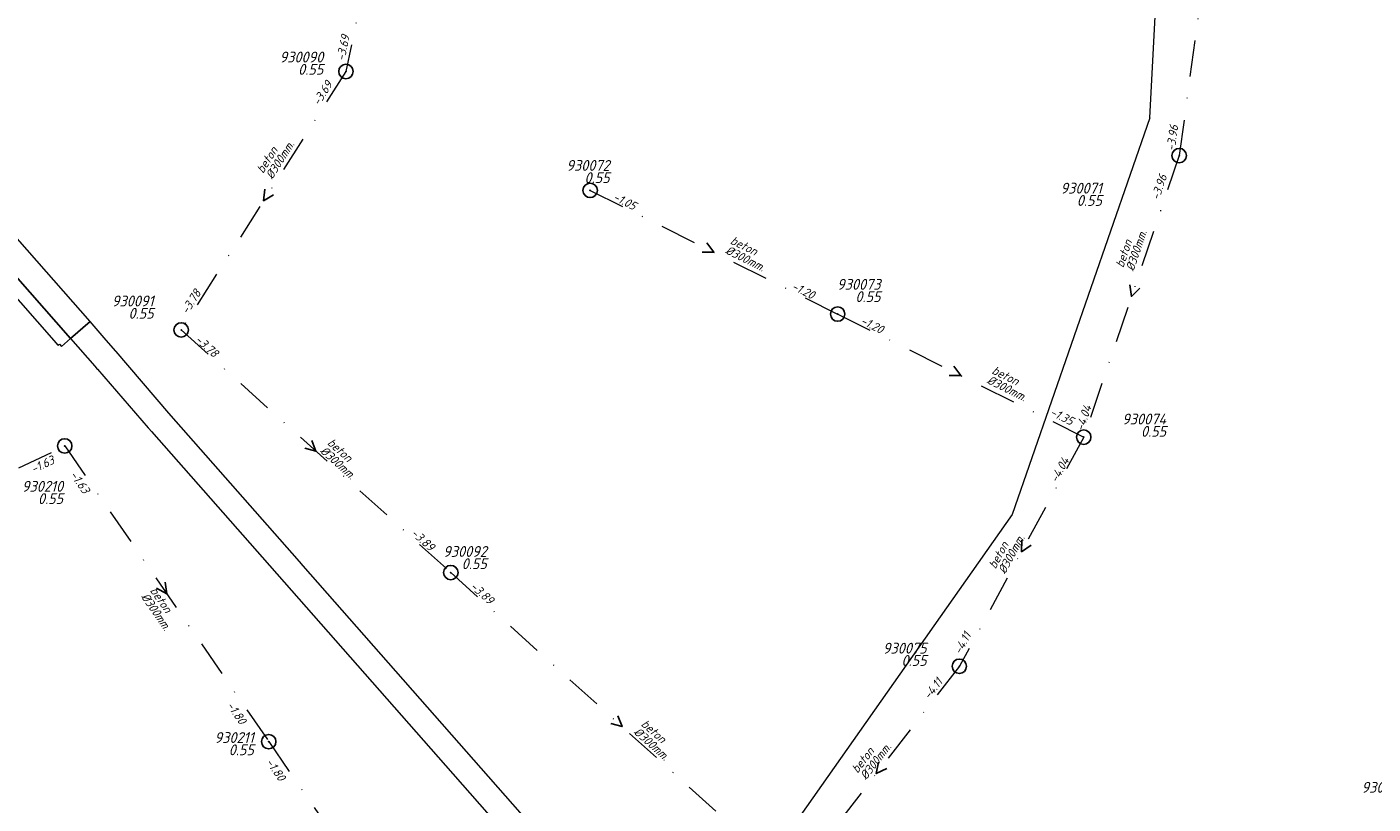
# Model space of a CAD drawing. Extents: x 148869 to 161638, y 453607 to 469810.
# Tile 683 of 1056: x 153904 to 154091, y 468258 to 468365. Entities that reach past the tile are written whole.
import ezdxf
from ezdxf.enums import TextEntityAlignment as Align
from ezdxf.lldxf.tags import DXFTag

# ---------------------------------------------------------------- set-up
doc = ezdxf.new("R2010")
doc.units = 0
doc.header["$PDMODE"] = 32
doc.header["$PDSIZE"] = 2
doc.linetypes.add('RI-VWA', pattern=[11, 5, -3, 0, -3])
doc.layers.get('0').update_dxf_attribs({"linetype": 'CONTINUOUS'})
for name, color, linetype in [('B-OI-RI-BOB-T18-niet meenemen', 252, 'CONTINUOUS'), ('B-OI-RI-DIAMETER-T18-niet meenemen', 252, 'CONTINUOUS'), ('B-OI-RI-MATERIAAL-T18-niet meenemen', 252, 'CONTINUOUS'), ('B-OI-RI-STROOMRICHTING-S-niet meenemen', 252, 'CONTINUOUS'), ('B-OI-RI-VWA_PUTDEKSELHOOGTE-T25-niet meenemen', 252, 'CONTINUOUS'), ('gs dwa', 252, 'CONTINUOUS')]:
    doc.layers.add(name, color=color, linetype=linetype)
for name, color, linetype, lineweight in [('B-OI-RI-PERSLEIDING-G-niet meenemen', 190, 'RI-PERS', 18), ('B-OI-RI-VWA_TRANSPORTLEIDING-G-niet meenemen', 252, 'RI-VWA', 18), ('B-RO-VH-VERHARDING_ASFALT-GV', 251, 'CONTINUOUS', 18), ('B-RO-VH-VERHARDING_OPEN-GV', 251, 'CONTINUOUS', 18)]:
    doc.layers.add(name, color=color, linetype=linetype, lineweight=lineweight)
doc.styles.add('iso15', font='ISO.shx', dxfattribs={"oblique": 15})
doc.styles.add('NLCS-ISO-M750_CURSIEF', font='NLCS-ISO.ttf', dxfattribs={"oblique": 15})
tags = doc.linetypes.add('RI-PERS', pattern='A,7,-2,["P",Standard,S=1.8,R=0,X=-0.5,Y=-0.9],-2,7,-2,[102,NLCS.SHX,S=1,R=180,X=0,Y=0],-2', length=22).pattern_tags.tags
tags[6] = DXFTag(74, 10)

# ---------------------------------------------------------------- blocks, each defined once
blk = doc.blocks.new('ACMAP_ANN_TEMPLATE_diam')
at = {"color": 0, "linetype": 'ByBlock', "style": 'iso15', "oblique": 15}
blk.add_attdef('diam', (0.5, -1.3), '', height=1.2, dxfattribs=at)
blk = doc.blocks.new('ACMAP_ANN_TEMPLATE_mat')
at = {"color": 0, "linetype": 'ByBlock', "style": 'iso15', "oblique": 15}
blk.add_attdef('mat', (0.5, 0.2), '', height=1.2, dxfattribs=at)
blk = doc.blocks.new('ACMAP_ANN_TEMPLATE_nap-l')
at = {"color": 0, "linetype": 'ByBlock', "style": 'iso15', "oblique": 15}
blk.add_attdef('nap-l', (3.3, 0.2), '', height=1.2, dxfattribs=at)
blk = doc.blocks.new('ACMAP_ANN_TEMPLATE_nap-r')
at = {"color": 0, "linetype": 'ByBlock', "style": 'iso15', "oblique": 15}
blk.add_attdef('nap-r', text='', height=1.2, dxfattribs=at).set_placement((-4.1, 0.2), align=Align.RIGHT)
blk = doc.blocks.new('ACMAP_ANN_TEMPLATE_puth-dwa')
at = {"color": 0, "linetype": 'ByBlock', "style": 'iso15', "oblique": 15}
blk.add_attdef('puth-dwa', text='', height=1.5, dxfattribs=at).set_placement((2.7, 1), align=Align.RIGHT)
blk = doc.blocks.new('ACMAP_ANN_TEMPLATE_putnr-dwa')
at = {"color": 0, "linetype": 'ByBlock', "style": 'iso15', "oblique": 15}
blk.add_attdef('putnr-dwa', text='', height=1.5, dxfattribs=at).set_placement((2.7, 2.7), align=Align.RIGHT)

msp = doc.modelspace()

# ---------------------------------------------------------------- linework, layer by layer
at = {"layer": 'B-OI-RI-PERSLEIDING-G-niet meenemen'}
for p, q in [((154060, 468352.7), (154065.59, 468463.61)), ((154060, 468352.7), (154040.9, 468297.8)), ((154040.9, 468297.8), (154003.8, 468245.1))]:
    msp.add_line(p, q, dxfattribs=at)
at = {"layer": 'B-OI-RI-STROOMRICHTING-S-niet meenemen'}
for points in [[(153937.41, 468342.84), (153937.24, 468341.24), (153938.62, 468342.07)], [(153998.64, 468335.39), (153999.61, 468334.1), (153998, 468334.1)], [(154057.22, 468329.59), (154057.44, 468327.99), (154058.58, 468329.13)], [(154032.82, 468318.31), (154033.79, 468317.03), (154032.18, 468317.02)], [(153943.91, 468308.05), (153944.5, 468306.55), (153942.95, 468306.98)], [(154042.27, 468294.25), (154042.21, 468292.65), (154043.53, 468293.57)], [(153923.61, 468288.41), (153923.83, 468286.82), (153922.42, 468287.6)], [(153986.3, 468269.92), (153986.89, 468268.43), (153985.33, 468268.85)], [(154022.41, 468263.51), (154022.1, 468261.94), (154023.55, 468262.63)]]:
    msp.add_lwpolyline(points, dxfattribs=at)
at = {"layer": 'B-OI-RI-VWA_TRANSPORTLEIDING-G-niet meenemen'}
for p, q in [((153956.2, 468395.42), (153948.65, 468359.13)), ((154069.2, 468385.4), (154064.05, 468347.48)), ((153948.65, 468359.13), (153925.83, 468323.35)), ((154064.05, 468347.48), (154050.83, 468308.51)), ((153982.47, 468342.67), (154016.75, 468325.54)), ((154016.75, 468325.54), (154050.83, 468308.51)), ((153925.83, 468323.35), (153963.17, 468289.76)), ((154050.83, 468308.51), (154033.6, 468276.78)), ((153873.3, 468289.88), (153909.71, 468307.29)), ((153909.71, 468307.29), (153937.96, 468266.35)), ((153963.17, 468289.76), (154010.6, 468247.09)), ((154033.6, 468276.78), (154010.6, 468247.09)), ((153937.96, 468266.35), (153973.68, 468214.62))]:
    msp.add_line(p, q, dxfattribs=at)
at = {"layer": 'B-RO-VH-VERHARDING_ASFALT-GV', "flags": 128}
msp.add_lwpolyline([(153992.07, 468234.63), (153990.3, 468236.65), (153988.99, 468238.13), (153942.74, 468290.68), (153942.21, 468291.28), (153924.14, 468311.82), (153916.82, 468320.34), (153916.79, 468320.38), (153916.76, 468320.42), (153915.46, 468321.94), (153913.21, 468324.51), (153910.49, 468322.14), (153913.86, 468318.31), (153914.2, 468317.92), (153914.22, 468317.9), (153921.27, 468309.79), (153921.32, 468309.74), (153921.37, 468309.68), (153921.72, 468309.29), (153938.04, 468290.74), (153963.43, 468261.89), (153989.62, 468232.15), (153989.66, 468232.1), (153992.42, 468229)], dxfattribs=at)
at = {"layer": 'B-RO-VH-VERHARDING_OPEN-GV', "flags": 128}
for points in [[(153879.49, 468359.16), (153878.64, 468358.4), (153910.49, 468322.14), (153913.21, 468324.51), (153881.29, 468360.78)], [(153878.64, 468358.4), (153878.29, 468358.09), (153877.21, 468357.12), (153877.49, 468356.8), (153908.18, 468321.9), (153908.77, 468321.22), (153908.99, 468321.39), (153909.27, 468321.07), (153910.49, 468322.14)]]:
    msp.add_lwpolyline(points, close=True, dxfattribs=at)
at = {"layer": 'gs dwa'}
for p in [(153948.65, 468359.13), (154064.05, 468347.48), (153982.47, 468342.67), (154016.75, 468325.54), (153925.83, 468323.35), (154050.83, 468308.51), (153909.71, 468307.29), (153963.17, 468289.76), (154033.6, 468276.78), (153937.96, 468266.35)]:
    msp.add_point(p, dxfattribs=at)

# ---------------------------------------------------------------- block references
at = {"layer": 'B-OI-RI-BOB-T18-niet meenemen'}
ref = msp.add_blockref('ACMAP_ANN_TEMPLATE_nap-r', (153950.22, 468367.99), dxfattribs=dict(at, rotation=78.24747401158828))
ref.add_attrib('nap-r', '-3.69', dxfattribs={"layer": '0', "color": 0, "linetype": 'ByBlock', "height": 1.2, "rotation": 78.2475, "style": 'NLCS-ISO-M750_CURSIEF', "oblique": 15}).set_placement((153949.19, 468364.02), align=Align.RIGHT)
ref = msp.add_blockref('ACMAP_ANN_TEMPLATE_nap-l', (153943.32, 468351.39), dxfattribs=dict(at, rotation=57.47082024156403))
ref.add_attrib('nap-l', '-3.69', (153944.92, 468354.28), dxfattribs={"layer": '0', "color": 0, "linetype": 'ByBlock', "height": 1.2, "rotation": 57.4708, "style": 'NLCS-ISO-M750_CURSIEF', "oblique": 15})
ref = msp.add_blockref('ACMAP_ANN_TEMPLATE_nap-r', (154064.67, 468355.65), dxfattribs=dict(at, rotation=82.26585241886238))
ref.add_attrib('nap-r', '-3.96', dxfattribs={"layer": '0', "color": 0, "linetype": 'ByBlock', "height": 1.2, "rotation": 82.2659, "style": 'NLCS-ISO-M750_CURSIEF', "oblique": 15}).set_placement((154063.92, 468351.62), align=Align.RIGHT)
ref = msp.add_blockref('ACMAP_ANN_TEMPLATE_nap-l', (154060.37, 468338.02), dxfattribs=dict(at, rotation=71.26124946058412))
ref.add_attrib('nap-l', '-3.96', (154061.24, 468341.21), dxfattribs={"layer": '0', "color": 0, "linetype": 'ByBlock', "height": 1.2, "rotation": 71.2612, "style": 'NLCS-ISO-M750_CURSIEF', "oblique": 15})
ref = msp.add_blockref('ACMAP_ANN_TEMPLATE_nap-l', (153982.47, 468342.67), dxfattribs=dict(at, rotation=333.448321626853))
ref.add_attrib('nap-l', '-1.05', (153985.51, 468341.37), dxfattribs={"layer": '0', "color": 0, "linetype": 'ByBlock', "height": 1.2, "rotation": 333.4483, "style": 'NLCS-ISO-M750_CURSIEF', "oblique": 15})
ref = msp.add_blockref('ACMAP_ANN_TEMPLATE_nap-r', (154016.75, 468325.54), dxfattribs=dict(at, rotation=333.448321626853))
ref.add_attrib('nap-r', '-1.20', dxfattribs={"layer": '0', "color": 0, "linetype": 'ByBlock', "height": 1.2, "rotation": 333.4483, "style": 'NLCS-ISO-M750_CURSIEF', "oblique": 15}).set_placement((154013.17, 468327.55), align=Align.RIGHT)
ref = msp.add_blockref('ACMAP_ANN_TEMPLATE_nap-r', (153931.02, 468331.78), dxfattribs=dict(at, rotation=57.47082024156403))
ref.add_attrib('nap-r', '-3.78', dxfattribs={"layer": '0', "color": 0, "linetype": 'ByBlock', "height": 1.2, "rotation": 57.4708, "style": 'NLCS-ISO-M750_CURSIEF', "oblique": 15}).set_placement((153928.65, 468328.43), align=Align.RIGHT)
ref = msp.add_blockref('ACMAP_ANN_TEMPLATE_nap-l', (154016.75, 468325.54), dxfattribs=dict(at, rotation=333.4484001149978))
ref.add_attrib('nap-l', '-1.20', (154019.79, 468324.24), dxfattribs={"layer": '0', "color": 0, "linetype": 'ByBlock', "height": 1.2, "rotation": 333.4484, "style": 'NLCS-ISO-M750_CURSIEF', "oblique": 15})
ref = msp.add_blockref('ACMAP_ANN_TEMPLATE_nap-l', (153925.08, 468323.91), dxfattribs=dict(at, rotation=318.0263544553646))
ref.add_attrib('nap-l', '-3.78', (153927.66, 468321.86), dxfattribs={"layer": '0', "color": 0, "linetype": 'ByBlock', "height": 1.2, "rotation": 318.0264, "style": 'NLCS-ISO-M750_CURSIEF', "oblique": 15})
ref = msp.add_blockref('ACMAP_ANN_TEMPLATE_nap-r', (154052.61, 468308.09), dxfattribs=dict(at, rotation=333.4484001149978))
ref.add_attrib('nap-r', '-1.35', dxfattribs={"layer": '0', "color": 0, "linetype": 'ByBlock', "height": 1.2, "rotation": 333.4484, "style": 'NLCS-ISO-M750_CURSIEF', "oblique": 15}).set_placement((154049.03, 468310.1), align=Align.RIGHT)
ref = msp.add_blockref('ACMAP_ANN_TEMPLATE_nap-r', (154053.45, 468316.5), dxfattribs=dict(at, rotation=71.26124946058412))
ref.add_attrib('nap-r', '-4.04', dxfattribs={"layer": '0', "color": 0, "linetype": 'ByBlock', "height": 1.2, "rotation": 71.2612, "style": 'NLCS-ISO-M750_CURSIEF', "oblique": 15}).set_placement((154051.94, 468312.68), align=Align.RIGHT)
ref = msp.add_blockref('ACMAP_ANN_TEMPLATE_nap-r', (153912.18, 468306.49), dxfattribs=dict(at, rotation=25.55551042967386))
ref.add_attrib('nap-r', '-1.63', dxfattribs={"layer": '0', "color": 0, "linetype": 'ByBlock', "height": 1.2, "rotation": 25.5555, "style": 'NLCS-ISO-M750_CURSIEF', "oblique": 15}).set_placement((153908.39, 468304.9), align=Align.RIGHT)
ref = msp.add_blockref('ACMAP_ANN_TEMPLATE_nap-l', (154045.74, 468299.09), dxfattribs=dict(at, rotation=61.49718904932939))
ref.add_attrib('nap-l', '-4.04', (154047.13, 468302.09), dxfattribs={"layer": '0', "color": 0, "linetype": 'ByBlock', "height": 1.2, "rotation": 61.4972, "style": 'NLCS-ISO-M750_CURSIEF', "oblique": 15})
ref = msp.add_blockref('ACMAP_ANN_TEMPLATE_nap-l', (153908.33, 468305.91), dxfattribs=dict(at, rotation=304.6070028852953))
ref.add_attrib('nap-l', '-1.63', (153910.37, 468303.31), dxfattribs={"layer": '0', "color": 0, "linetype": 'ByBlock', "height": 1.2, "rotation": 304.607, "style": 'NLCS-ISO-M750_CURSIEF', "oblique": 15})
ref = msp.add_blockref('ACMAP_ANN_TEMPLATE_nap-r', (153963.17, 468289.76), dxfattribs=dict(at, rotation=318.0263544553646))
ref.add_attrib('nap-r', '-3.89', dxfattribs={"layer": '0', "color": 0, "linetype": 'ByBlock', "height": 1.2, "rotation": 318.0264, "style": 'NLCS-ISO-M750_CURSIEF', "oblique": 15}).set_placement((153960.26, 468292.65), align=Align.RIGHT)
ref = msp.add_blockref('ACMAP_ANN_TEMPLATE_nap-l', (153963.17, 468289.76), dxfattribs=dict(at, rotation=318.0241354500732))
ref.add_attrib('nap-l', '-3.89', (153965.76, 468287.7), dxfattribs={"layer": '0', "color": 0, "linetype": 'ByBlock', "height": 1.2, "rotation": 318.0241, "style": 'NLCS-ISO-M750_CURSIEF', "oblique": 15})
ref = msp.add_blockref('ACMAP_ANN_TEMPLATE_nap-r', (154037.42, 468284.57), dxfattribs=dict(at, rotation=61.49718904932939))
ref.add_attrib('nap-r', '-4.11', dxfattribs={"layer": '0', "color": 0, "linetype": 'ByBlock', "height": 1.2, "rotation": 61.4972, "style": 'NLCS-ISO-M750_CURSIEF', "oblique": 15}).set_placement((154035.28, 468281.07), align=Align.RIGHT)
ref = msp.add_blockref('ACMAP_ANN_TEMPLATE_nap-l', (154027.58, 468269.35), dxfattribs=dict(at, rotation=52.2360726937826))
ref.add_attrib('nap-l', '-4.11', (154029.44, 468272.08), dxfattribs={"layer": '0', "color": 0, "linetype": 'ByBlock', "height": 1.2, "rotation": 52.2361, "style": 'NLCS-ISO-M750_CURSIEF', "oblique": 15})
ref = msp.add_blockref('ACMAP_ANN_TEMPLATE_nap-r', (153936.11, 468265.15), dxfattribs=dict(at, rotation=304.6070028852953))
ref.add_attrib('nap-r', '-1.80', dxfattribs={"layer": '0', "color": 0, "linetype": 'ByBlock', "height": 1.2, "rotation": 304.607, "style": 'NLCS-ISO-M750_CURSIEF', "oblique": 15}).set_placement((153933.95, 468268.64), align=Align.RIGHT)
ref = msp.add_blockref('ACMAP_ANN_TEMPLATE_nap-l', (153935.45, 468266.13), dxfattribs=dict(at, rotation=304.625405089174))
ref.add_attrib('nap-l', '-1.80', (153937.49, 468263.53), dxfattribs={"layer": '0', "color": 0, "linetype": 'ByBlock', "height": 1.2, "rotation": 304.6254, "style": 'NLCS-ISO-M750_CURSIEF', "oblique": 15})
at = {"layer": 'B-OI-RI-DIAMETER-T18-niet meenemen'}
ref = msp.add_blockref('ACMAP_ANN_TEMPLATE_diam', (153937.07, 468344.39), dxfattribs=dict(at, rotation=57.47082024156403))
ref.add_attrib('diam', '%%c300mm.', (153938.44, 468344.11), dxfattribs={"layer": '0', "color": 0, "linetype": 'ByBlock', "height": 1.2, "rotation": 57.4708, "style": 'NLCS-ISO-M750_CURSIEF', "oblique": 15})
ref = msp.add_blockref('ACMAP_ANN_TEMPLATE_diam', (154056.34, 468331.34), dxfattribs=dict(at, rotation=71.26124946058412))
ref.add_attrib('diam', '%%c300mm.', (154057.73, 468331.4), dxfattribs={"layer": '0', "color": 0, "linetype": 'ByBlock', "height": 1.2, "rotation": 71.2612, "style": 'NLCS-ISO-M750_CURSIEF', "oblique": 15})
ref = msp.add_blockref('ACMAP_ANN_TEMPLATE_diam', (154001.23, 468335.39), dxfattribs=dict(at, rotation=333.448321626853))
ref.add_attrib('diam', '%%c300mm.', (154001.09, 468334), dxfattribs={"layer": '0', "color": 0, "linetype": 'ByBlock', "height": 1.2, "rotation": 333.4483, "style": 'NLCS-ISO-M750_CURSIEF', "oblique": 15})
ref = msp.add_blockref('ACMAP_ANN_TEMPLATE_diam', (154037.45, 468317.42), dxfattribs=dict(at, rotation=333.4484001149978))
ref.add_attrib('diam', '%%c300mm.', (154037.32, 468316.03), dxfattribs={"layer": '0', "color": 0, "linetype": 'ByBlock', "height": 1.2, "rotation": 333.4484, "style": 'NLCS-ISO-M750_CURSIEF', "oblique": 15})
ref = msp.add_blockref('ACMAP_ANN_TEMPLATE_diam', (153945.48, 468307.77), dxfattribs=dict(at, rotation=318.0263544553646))
ref.add_attrib('diam', '%%c300mm.', (153944.98, 468306.47), dxfattribs={"layer": '0', "color": 0, "linetype": 'ByBlock', "height": 1.2, "rotation": 318.0264, "style": 'NLCS-ISO-M750_CURSIEF', "oblique": 15})
ref = msp.add_blockref('ACMAP_ANN_TEMPLATE_diam', (154038.55, 468289.65), dxfattribs=dict(at, rotation=61.49718904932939))
ref.add_attrib('diam', '%%c300mm.', (154039.93, 468289.47), dxfattribs={"layer": '0', "color": 0, "linetype": 'ByBlock', "height": 1.2, "rotation": 61.4972, "style": 'NLCS-ISO-M750_CURSIEF', "oblique": 15})
ref = msp.add_blockref('ACMAP_ANN_TEMPLATE_diam', (153921, 468287.56), dxfattribs=dict(at, rotation=304.6070028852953))
ref.add_attrib('diam', '%%c300mm.', (153920.21, 468286.41), dxfattribs={"layer": '0', "color": 0, "linetype": 'ByBlock', "height": 1.2, "rotation": 304.607, "style": 'NLCS-ISO-M750_CURSIEF', "oblique": 15})
ref = msp.add_blockref('ACMAP_ANN_TEMPLATE_diam', (153988.92, 468268.85), dxfattribs=dict(at, rotation=318.0241354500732))
ref.add_attrib('diam', '%%c300mm.', (153988.42, 468267.55), dxfattribs={"layer": '0', "color": 0, "linetype": 'ByBlock', "height": 1.2, "rotation": 318.0241, "style": 'NLCS-ISO-M750_CURSIEF', "oblique": 15})
ref = msp.add_blockref('ACMAP_ANN_TEMPLATE_diam', (154019.35, 468261.37), dxfattribs=dict(at, rotation=52.2360726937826))
ref.add_attrib('diam', '%%c300mm.', (154020.68, 468260.97), dxfattribs={"layer": '0', "color": 0, "linetype": 'ByBlock', "height": 1.2, "rotation": 52.2361, "style": 'NLCS-ISO-M750_CURSIEF', "oblique": 15})
at = {"layer": 'B-OI-RI-MATERIAAL-T18-niet meenemen'}
ref = msp.add_blockref('ACMAP_ANN_TEMPLATE_mat', (153937.07, 468344.39), dxfattribs=dict(at, rotation=57.47082024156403))
ref.add_attrib('mat', 'beton', (153937.17, 468344.92), dxfattribs={"layer": '0', "color": 0, "linetype": 'ByBlock', "height": 1.2, "rotation": 57.4708, "style": 'NLCS-ISO-M750_CURSIEF', "oblique": 15})
ref = msp.add_blockref('ACMAP_ANN_TEMPLATE_mat', (154001.23, 468335.39), dxfattribs=dict(at, rotation=333.448321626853))
ref.add_attrib('mat', 'beton', (154001.77, 468335.34), dxfattribs={"layer": '0', "color": 0, "linetype": 'ByBlock', "height": 1.2, "rotation": 333.4483, "style": 'NLCS-ISO-M750_CURSIEF', "oblique": 15})
ref = msp.add_blockref('ACMAP_ANN_TEMPLATE_mat', (154056.34, 468331.34), dxfattribs=dict(at, rotation=71.26124946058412))
ref.add_attrib('mat', 'beton', (154056.31, 468331.88), dxfattribs={"layer": '0', "color": 0, "linetype": 'ByBlock', "height": 1.2, "rotation": 71.2612, "style": 'NLCS-ISO-M750_CURSIEF', "oblique": 15})
ref = msp.add_blockref('ACMAP_ANN_TEMPLATE_mat', (154037.45, 468317.42), dxfattribs=dict(at, rotation=333.4484001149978))
ref.add_attrib('mat', 'beton', (154037.99, 468317.37), dxfattribs={"layer": '0', "color": 0, "linetype": 'ByBlock', "height": 1.2, "rotation": 333.4484, "style": 'NLCS-ISO-M750_CURSIEF', "oblique": 15})
ref = msp.add_blockref('ACMAP_ANN_TEMPLATE_mat', (153945.48, 468307.77), dxfattribs=dict(at, rotation=318.0263544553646))
ref.add_attrib('mat', 'beton', (153945.98, 468307.59), dxfattribs={"layer": '0', "color": 0, "linetype": 'ByBlock', "height": 1.2, "rotation": 318.0264, "style": 'NLCS-ISO-M750_CURSIEF', "oblique": 15})
ref = msp.add_blockref('ACMAP_ANN_TEMPLATE_mat', (154038.55, 468289.65), dxfattribs=dict(at, rotation=61.49718904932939))
ref.add_attrib('mat', 'beton', (154038.61, 468290.18), dxfattribs={"layer": '0', "color": 0, "linetype": 'ByBlock', "height": 1.2, "rotation": 61.4972, "style": 'NLCS-ISO-M750_CURSIEF', "oblique": 15})
ref = msp.add_blockref('ACMAP_ANN_TEMPLATE_mat', (153921, 468287.56), dxfattribs=dict(at, rotation=304.6070028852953))
ref.add_attrib('mat', 'beton', (153921.45, 468287.26), dxfattribs={"layer": '0', "color": 0, "linetype": 'ByBlock', "height": 1.2, "rotation": 304.607, "style": 'NLCS-ISO-M750_CURSIEF', "oblique": 15})
ref = msp.add_blockref('ACMAP_ANN_TEMPLATE_mat', (153988.92, 468268.85), dxfattribs=dict(at, rotation=318.0241354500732))
ref.add_attrib('mat', 'beton', (153989.43, 468268.66), dxfattribs={"layer": '0', "color": 0, "linetype": 'ByBlock', "height": 1.2, "rotation": 318.0241, "style": 'NLCS-ISO-M750_CURSIEF', "oblique": 15})
ref = msp.add_blockref('ACMAP_ANN_TEMPLATE_mat', (154019.35, 468261.37), dxfattribs=dict(at, rotation=52.2360726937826))
ref.add_attrib('mat', 'beton', (154019.5, 468261.89), dxfattribs={"layer": '0', "color": 0, "linetype": 'ByBlock', "height": 1.2, "rotation": 52.2361, "style": 'NLCS-ISO-M750_CURSIEF', "oblique": 15})
at = {"layer": 'B-OI-RI-VWA_PUTDEKSELHOOGTE-T25-niet meenemen'}
ref = msp.add_blockref('ACMAP_ANN_TEMPLATE_putnr-dwa', (153942.81, 468357.67), dxfattribs=at)
ref.add_attrib('putnr-dwa', '930090', dxfattribs={"layer": '0', "color": 0, "linetype": 'ByBlock', "height": 1.5, "style": 'NLCS-ISO-M750_CURSIEF', "oblique": 15}).set_placement((153945.51, 468360.37), align=Align.RIGHT)
ref = msp.add_blockref('ACMAP_ANN_TEMPLATE_puth-dwa', (153942.81, 468357.67), dxfattribs=at)
ref.add_attrib('puth-dwa', '0.55', dxfattribs={"layer": '0', "color": 0, "linetype": 'ByBlock', "height": 1.5, "style": 'NLCS-ISO-M750_CURSIEF', "oblique": 15}).set_placement((153945.51, 468358.67), align=Align.RIGHT)
ref = msp.add_blockref('ACMAP_ANN_TEMPLATE_putnr-dwa', (153982.47, 468342.67), dxfattribs=at)
ref.add_attrib('putnr-dwa', '930072', dxfattribs={"layer": '0', "color": 0, "linetype": 'ByBlock', "height": 1.5, "style": 'NLCS-ISO-M750_CURSIEF', "oblique": 15}).set_placement((153985.17, 468345.37), align=Align.RIGHT)
ref = msp.add_blockref('ACMAP_ANN_TEMPLATE_puth-dwa', (153982.47, 468342.67), dxfattribs=at)
ref.add_attrib('puth-dwa', '0.55', dxfattribs={"layer": '0', "color": 0, "linetype": 'ByBlock', "height": 1.5, "style": 'NLCS-ISO-M750_CURSIEF', "oblique": 15}).set_placement((153985.17, 468343.67), align=Align.RIGHT)
ref = msp.add_blockref('ACMAP_ANN_TEMPLATE_putnr-dwa', (154050.65, 468339.52), dxfattribs=at)
ref.add_attrib('putnr-dwa', '930071', dxfattribs={"layer": '0', "color": 0, "linetype": 'ByBlock', "height": 1.5, "style": 'NLCS-ISO-M750_CURSIEF', "oblique": 15}).set_placement((154053.35, 468342.22), align=Align.RIGHT)
ref = msp.add_blockref('ACMAP_ANN_TEMPLATE_puth-dwa', (154050.65, 468339.52), dxfattribs=at)
ref.add_attrib('puth-dwa', '0.55', dxfattribs={"layer": '0', "color": 0, "linetype": 'ByBlock', "height": 1.5, "style": 'NLCS-ISO-M750_CURSIEF', "oblique": 15}).set_placement((154053.35, 468340.52), align=Align.RIGHT)
ref = msp.add_blockref('ACMAP_ANN_TEMPLATE_putnr-dwa', (154019.99, 468326.21), dxfattribs=at)
ref.add_attrib('putnr-dwa', '930073', dxfattribs={"layer": '0', "color": 0, "linetype": 'ByBlock', "height": 1.5, "style": 'NLCS-ISO-M750_CURSIEF', "oblique": 15}).set_placement((154022.69, 468328.91), align=Align.RIGHT)
ref = msp.add_blockref('ACMAP_ANN_TEMPLATE_putnr-dwa', (153919.32, 468323.9), dxfattribs=at)
ref.add_attrib('putnr-dwa', '930091', dxfattribs={"layer": '0', "color": 0, "linetype": 'ByBlock', "height": 1.5, "style": 'NLCS-ISO-M750_CURSIEF', "oblique": 15}).set_placement((153922.02, 468326.6), align=Align.RIGHT)
ref = msp.add_blockref('ACMAP_ANN_TEMPLATE_puth-dwa', (154019.99, 468326.21), dxfattribs=at)
ref.add_attrib('puth-dwa', '0.55', dxfattribs={"layer": '0', "color": 0, "linetype": 'ByBlock', "height": 1.5, "style": 'NLCS-ISO-M750_CURSIEF', "oblique": 15}).set_placement((154022.69, 468327.21), align=Align.RIGHT)
ref = msp.add_blockref('ACMAP_ANN_TEMPLATE_puth-dwa', (153919.32, 468323.9), dxfattribs=at)
ref.add_attrib('puth-dwa', '0.55', dxfattribs={"layer": '0', "color": 0, "linetype": 'ByBlock', "height": 1.5, "style": 'NLCS-ISO-M750_CURSIEF', "oblique": 15}).set_placement((153922.02, 468324.9), align=Align.RIGHT)
ref = msp.add_blockref('ACMAP_ANN_TEMPLATE_putnr-dwa', (154059.54, 468307.56), dxfattribs=at)
ref.add_attrib('putnr-dwa', '930074', dxfattribs={"layer": '0', "color": 0, "linetype": 'ByBlock', "height": 1.5, "style": 'NLCS-ISO-M750_CURSIEF', "oblique": 15}).set_placement((154062.24, 468310.26), align=Align.RIGHT)
ref = msp.add_blockref('ACMAP_ANN_TEMPLATE_puth-dwa', (154059.54, 468307.56), dxfattribs=at)
ref.add_attrib('puth-dwa', '0.55', dxfattribs={"layer": '0', "color": 0, "linetype": 'ByBlock', "height": 1.5, "style": 'NLCS-ISO-M750_CURSIEF', "oblique": 15}).set_placement((154062.24, 468308.56), align=Align.RIGHT)
ref = msp.add_blockref('ACMAP_ANN_TEMPLATE_putnr-dwa', (153906.78, 468298.25), dxfattribs=at)
ref.add_attrib('putnr-dwa', '930210', dxfattribs={"layer": '0', "color": 0, "linetype": 'ByBlock', "height": 1.5, "style": 'NLCS-ISO-M750_CURSIEF', "oblique": 15}).set_placement((153909.48, 468300.95), align=Align.RIGHT)
ref = msp.add_blockref('ACMAP_ANN_TEMPLATE_puth-dwa', (153906.78, 468298.25), dxfattribs=at)
ref.add_attrib('puth-dwa', '0.55', dxfattribs={"layer": '0', "color": 0, "linetype": 'ByBlock', "height": 1.5, "style": 'NLCS-ISO-M750_CURSIEF', "oblique": 15}).set_placement((153909.48, 468299.25), align=Align.RIGHT)
ref = msp.add_blockref('ACMAP_ANN_TEMPLATE_putnr-dwa', (153965.46, 468289.23), dxfattribs=at)
ref.add_attrib('putnr-dwa', '930092', dxfattribs={"layer": '0', "color": 0, "linetype": 'ByBlock', "height": 1.5, "style": 'NLCS-ISO-M750_CURSIEF', "oblique": 15}).set_placement((153968.16, 468291.93), align=Align.RIGHT)
ref = msp.add_blockref('ACMAP_ANN_TEMPLATE_puth-dwa', (153965.46, 468289.23), dxfattribs=at)
ref.add_attrib('puth-dwa', '0.55', dxfattribs={"layer": '0', "color": 0, "linetype": 'ByBlock', "height": 1.5, "style": 'NLCS-ISO-M750_CURSIEF', "oblique": 15}).set_placement((153968.16, 468290.23), align=Align.RIGHT)
ref = msp.add_blockref('ACMAP_ANN_TEMPLATE_putnr-dwa', (154026.37, 468275.84), dxfattribs=at)
ref.add_attrib('putnr-dwa', '930075', dxfattribs={"layer": '0', "color": 0, "linetype": 'ByBlock', "height": 1.5, "style": 'NLCS-ISO-M750_CURSIEF', "oblique": 15}).set_placement((154029.07, 468278.54), align=Align.RIGHT)
ref = msp.add_blockref('ACMAP_ANN_TEMPLATE_puth-dwa', (154026.37, 468275.84), dxfattribs=at)
ref.add_attrib('puth-dwa', '0.55', dxfattribs={"layer": '0', "color": 0, "linetype": 'ByBlock', "height": 1.5, "style": 'NLCS-ISO-M750_CURSIEF', "oblique": 15}).set_placement((154029.07, 468276.84), align=Align.RIGHT)
ref = msp.add_blockref('ACMAP_ANN_TEMPLATE_putnr-dwa', (153933.2, 468263.47), dxfattribs=at)
ref.add_attrib('putnr-dwa', '930211', dxfattribs={"layer": '0', "color": 0, "linetype": 'ByBlock', "height": 1.5, "style": 'NLCS-ISO-M750_CURSIEF', "oblique": 15}).set_placement((153935.9, 468266.17), align=Align.RIGHT)
ref = msp.add_blockref('ACMAP_ANN_TEMPLATE_puth-dwa', (153933.2, 468263.47), dxfattribs=at)
ref.add_attrib('puth-dwa', '0.55', dxfattribs={"layer": '0', "color": 0, "linetype": 'ByBlock', "height": 1.5, "style": 'NLCS-ISO-M750_CURSIEF', "oblique": 15}).set_placement((153935.9, 468264.47), align=Align.RIGHT)
ref = msp.add_blockref('ACMAP_ANN_TEMPLATE_putnr-dwa', (154092.43, 468256.58), dxfattribs=at)
ref.add_attrib('putnr-dwa', '930155', dxfattribs={"layer": '0', "color": 0, "linetype": 'ByBlock', "height": 1.5, "style": 'NLCS-ISO-M750_CURSIEF', "oblique": 15}).set_placement((154095.13, 468259.28), align=Align.RIGHT)

doc.saveas('drawing.dxf')
